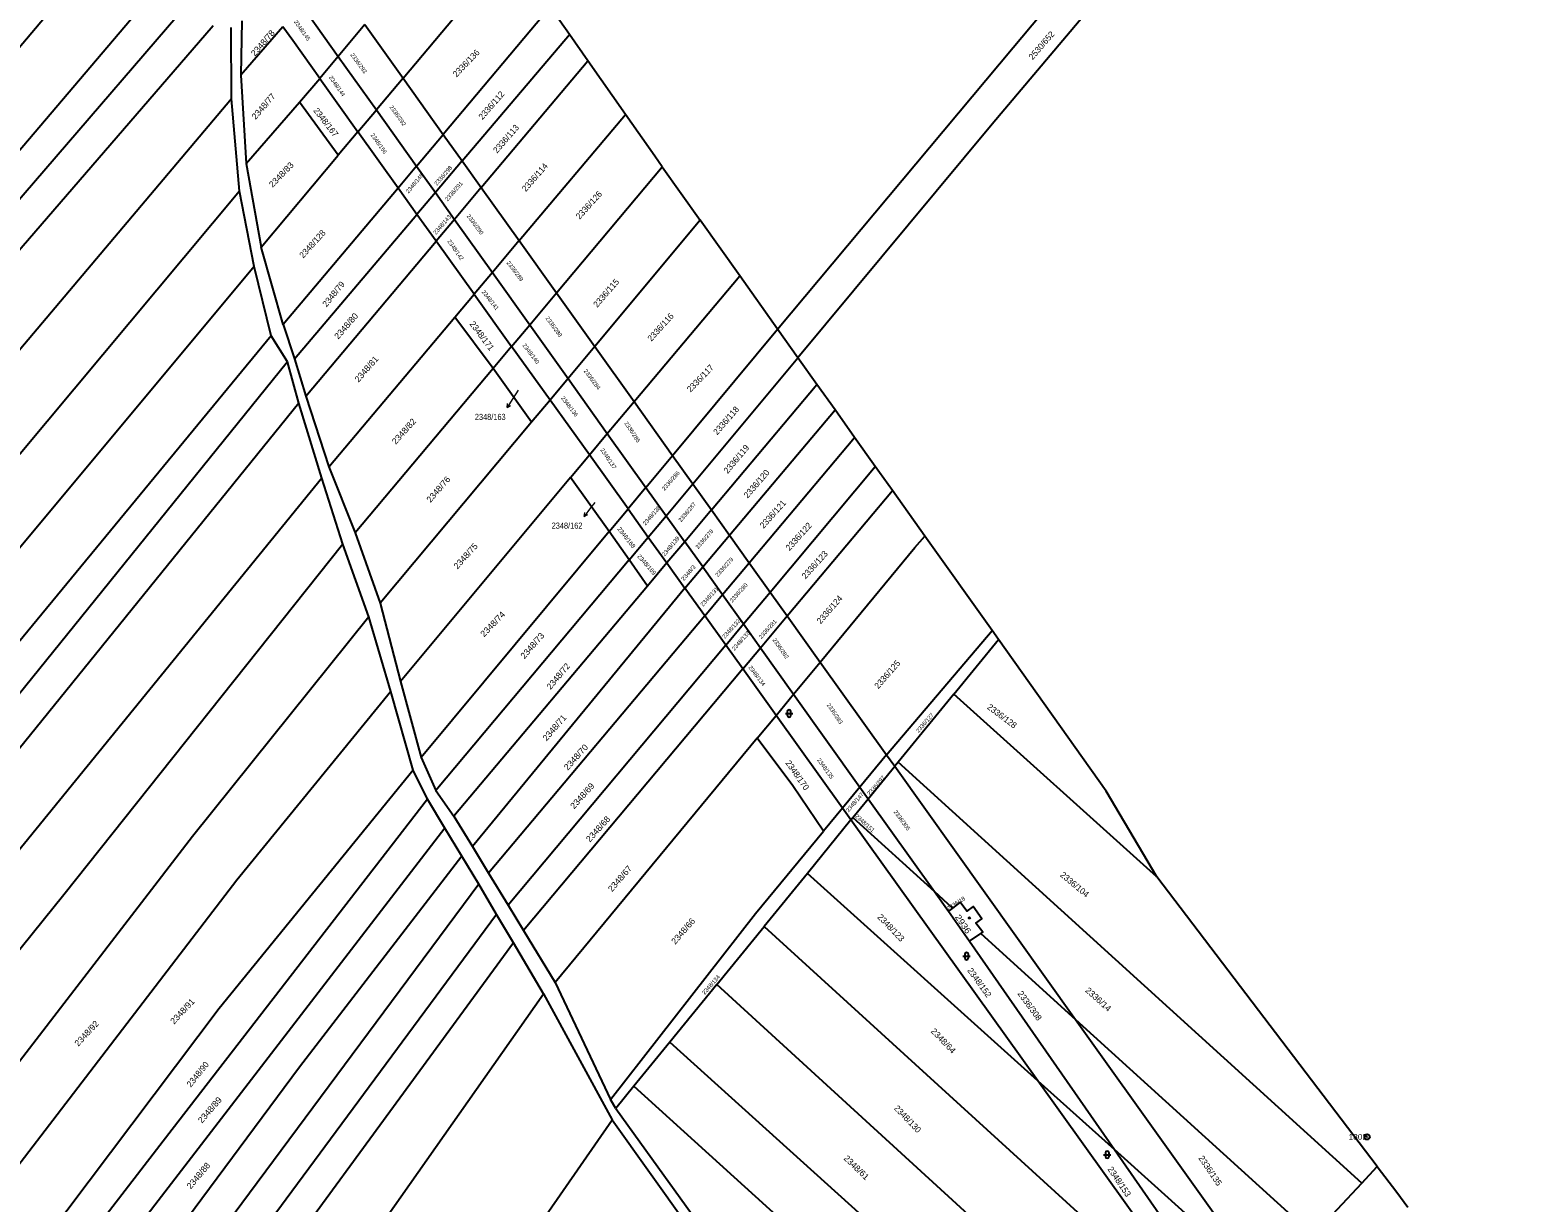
# Model space of a CAD drawing. Extents: x -679733 to -673243, y -1075091 to -1066557.
# Drawn here: x -676825.6 to -676409.7, y -1068870.2 to -1068545.2 of the extents above; entities that cross this region are included whole.
import ezdxf
from ezdxf.enums import TextEntityAlignment as Align

# ---------------------------------------------------------------- set-up
doc = ezdxf.new("R2010")
doc.units = 0
doc.header["$LTSCALE"] = 0.68
for name, color, linetype, lineweight in [('1', 7, 'Continuous', 25), ('3', 7, 'Continuous', 25), ('5', 7, 'Continuous', 25), ('7', 7, 'Continuous', 13), ('8', 7, 'Continuous', 25)]:
    doc.layers.add(name, color=color, linetype=linetype, lineweight=lineweight)
doc.layers.add('2', color=7, linetype='Continuous')

msp = doc.modelspace()

# ---------------------------------------------------------------- linework, layer by layer
at = {"layer": '1'}
for p, q in [((-676750.37, -1068538.25), (-676740.14, -1068552.57)), ((-676766.87, -1068542.71), (-676767.18, -1068557.73)), ((-676670.92, -1068553.75), (-676676.05, -1068546.43)), ((-676740.14, -1068552.57), (-676745.25, -1068558.71)), ((-676745.25, -1068558.71), (-676734.71, -1068573.47)), ((-676722.18, -1068558.54), (-676711.02, -1068574.16)), ((-676740.14, -1068579.95), (-676750.92, -1068565.25)), ((-676734.71, -1068573.47), (-676729.58, -1068567.36)), ((-676734.71, -1068573.47), (-676740.14, -1068579.95)), ((-676723.55, -1068589.05), (-676734.71, -1068573.47)), ((-676718.44, -1068582.98), (-676711.02, -1068574.16)), ((-676761.55, -1068605.47), (-676740.14, -1068579.95)), ((-676765.7, -1068582.27), (-676761.55, -1068605.47)), ((-676718.44, -1068582.98), (-676723.55, -1068589.05)), ((-676718.44, -1068582.98), (-676713.2, -1068590.32)), ((-676679.63, -1068618.11), (-676650.32, -1068583.15)), ((-676650.32, -1068583.15), (-676639.75, -1068598)), ((-676713.2, -1068590.32), (-676718.31, -1068596.36)), ((-676713, -1068603.78), (-676718.31, -1068596.36)), ((-676707.91, -1068597.73), (-676713, -1068603.78)), ((-676702.47, -1068618.46), (-676713, -1068603.78)), ((-676689.98, -1068603.62), (-676697.4, -1068612.44)), ((-676689.98, -1068603.62), (-676679.63, -1068618.11)), ((-676755.4, -1068626.91), (-676761.55, -1068605.47)), ((-676697.4, -1068612.44), (-676702.47, -1068618.46)), ((-676697.4, -1068612.44), (-676687.04, -1068626.95)), ((-676658.1, -1068648.25), (-676628.78, -1068613.42)), ((-676618.31, -1068628.15), (-676628.78, -1068613.42)), ((-676707.82, -1068624.82), (-676702.47, -1068618.46)), ((-676702.47, -1068618.46), (-676692.08, -1068632.96)), ((-676687.04, -1068626.95), (-676679.63, -1068618.11)), ((-676679.63, -1068618.11), (-676669, -1068632.99)), ((-676742.78, -1068666.32), (-676707.82, -1068624.82)), ((-676697.22, -1068639.09), (-676707.82, -1068624.82)), ((-676692.08, -1068632.96), (-676687.04, -1068626.95)), ((-676687.04, -1068626.95), (-676676.4, -1068641.84)), ((-676612.66, -1068636.1), (-676618.31, -1068628.15)), ((-676754.19, -1068637.27), (-676758.72, -1068630.04)), ((-676692.08, -1068632.96), (-676697.22, -1068639.09)), ((-676681.41, -1068647.84), (-676692.08, -1068632.96)), ((-676751.12, -1068648.71), (-676754.19, -1068637.27)), ((-676607.4, -1068643.5), (-676612.66, -1068636.1)), ((-676676.4, -1068641.84), (-676681.41, -1068647.84)), ((-676602.38, -1068650.56), (-676607.4, -1068643.5)), ((-676670.51, -1068663.05), (-676681.41, -1068647.84)), ((-676665.53, -1068657.07), (-676658.1, -1068648.25)), ((-676596.95, -1068658.19), (-676602.38, -1068650.56)), ((-676670.51, -1068663.05), (-676665.53, -1068657.07)), ((-676591.23, -1068666.23), (-676596.95, -1068658.19)), ((-676675.72, -1068669.3), (-676670.51, -1068663.05)), ((-676659.78, -1068678.03), (-676670.51, -1068663.05)), ((-676586.49, -1068672.9), (-676591.23, -1068666.23)), ((-676649.2, -1068679.93), (-676641.78, -1068671.1)), ((-676654.82, -1068672.06), (-676659.78, -1068678.03)), ((-676665, -1068684.31), (-676659.78, -1068678.03)), ((-676636.64, -1068678.29), (-676644.07, -1068687.12)), ((-676654.17, -1068685.85), (-676649.2, -1068679.93)), ((-676731.63, -1068707.99), (-676738.91, -1068687.81)), ((-676735.43, -1068684.67), (-676728.48, -1068704.14)), ((-676665, -1068684.31), (-676717.12, -1068746.98)), ((-676659.47, -1068692.18), (-676654.17, -1068685.85)), ((-676639.07, -1068694.12), (-676631.64, -1068685.3)), ((-676659.47, -1068692.18), (-676713.08, -1068756.15)), ((-676728.48, -1068704.14), (-676722.86, -1068725.85)), ((-676638.53, -1068707.69), (-676633.58, -1068701.8)), ((-676633.58, -1068701.8), (-676627.77, -1068709.94)), ((-676627.77, -1068709.94), (-676620.36, -1068701.08)), ((-676725.57, -1068728.66), (-676731.63, -1068707.99)), ((-676623.06, -1068716.54), (-676615.64, -1068707.69)), ((-676615.64, -1068707.69), (-676606.51, -1068720.48)), ((-676632.7, -1068715.83), (-676627.77, -1068709.94)), ((-676627.77, -1068709.94), (-676623.06, -1068716.54)), ((-676627.98, -1068722.41), (-676623.06, -1068716.54)), ((-676623.06, -1068716.54), (-676613.88, -1068729.41)), ((-676613.88, -1068729.41), (-676606.51, -1068720.48)), ((-676722.86, -1068725.85), (-676717.12, -1068746.98)), ((-676618.75, -1068735.29), (-676613.88, -1068729.41)), ((-676613.88, -1068729.41), (-676595.49, -1068755.16)), ((-676623.98, -1068741.62), (-676618.75, -1068735.29)), ((-676600.31, -1068761.01), (-676618.75, -1068735.29)), ((-676588.12, -1068746.22), (-676585.84, -1068749.41)), ((-676717.12, -1068746.98), (-676713.08, -1068756.15)), ((-676593.17, -1068758.41), (-676585.84, -1068749.41)), ((-676710.6, -1068766.54), (-676715.44, -1068758.54)), ((-676713.08, -1068756.15), (-676708.05, -1068763.23)), ((-676595.49, -1068755.16), (-676600.31, -1068761.01)), ((-676593.17, -1068758.41), (-676574.79, -1068784.16)), ((-676600.31, -1068761.01), (-676605.55, -1068767.36)), ((-676597.96, -1068764.28), (-676600.31, -1068761.01)), ((-676705.87, -1068774.36), (-676710.6, -1068766.54)), ((-676708.05, -1068763.23), (-676702.94, -1068771.62)), ((-676597.96, -1068764.28), (-676610.04, -1068779.1)), ((-676546.12, -1068836.62), (-676597.96, -1068764.28)), ((-676597.43, -1068763.63), (-676574.79, -1068784.16)), ((-676701.2, -1068782.05), (-676705.87, -1068774.36)), ((-676698.44, -1068779.01), (-676693, -1068787.95)), ((-676696.22, -1068790.49), (-676701.2, -1068782.05)), ((-676693, -1068787.95), (-676688.75, -1068794.94)), ((-676635.18, -1068809.94), (-676622.05, -1068793.87)), ((-676565.11, -1068797.94), (-676561.95, -1068795.81)), ((-676561.95, -1068795.81), (-676535.69, -1068819.62)), ((-676565.11, -1068797.94), (-676524.91, -1068855.71)), ((-676679.96, -1068809.37), (-676664.65, -1068841.8)), ((-676513.48, -1068921.12), (-676635.18, -1068809.94)), ((-676546.12, -1068836.62), (-676524.91, -1068855.71)), ((-676663.2, -1068844.31), (-676664.65, -1068841.8)), ((-676658.15, -1068838.11), (-676663.2, -1068844.31)), ((-676708.65, -1068911.56), (-676664.21, -1068847.45))]:
    msp.add_line(p, q, dxfattribs=at)
for points in [[(-676618.31, -1068628.15), (-676552.95, -1068550.07), (-676487.35, -1068471.65), (-676421.84, -1068393.36), (-676356.46, -1068315.05), (-676290.29, -1068234.41), (-676224.44, -1068153.8), (-676210.32, -1068155.05), (-676281.05, -1068240.74), (-676351.75, -1068325.97), (-676455.28, -1068448.64), (-676558.77, -1068571.34), (-676612.66, -1068636.1)], [(-676732.78, -1068543.71), (-676722.18, -1068558.54), (-676692.41, -1068523.05)], [(-676810.63, -1068528.71), (-676878.7, -1068609.42), (-676946.66, -1068690.09), (-677064.47, -1068825.7)], [(-676794.3, -1068538.44), (-676892.99, -1068654.33), (-676927.55, -1068695.71), (-677046.63, -1068832.46)], [(-676784.67, -1068541.21), (-676885.9, -1068658.79), (-676931.13, -1068712.53), (-677037.5, -1068835.94)], [(-676774.87, -1068544.03), (-676866.79, -1068650.46), (-676947.49, -1068745.51), (-677028.15, -1068840.45)], [(-676767.57, -1068589.89), (-676769.75, -1068564.31), (-676769.87, -1068544.53)], [(-676755.53, -1068544.34), (-676767.18, -1068557.73), (-676765.7, -1068582.27)], [(-676745.25, -1068558.71), (-676752.78, -1068548.16), (-676755.53, -1068544.34)], [(-676732.78, -1068543.71), (-676740.14, -1068552.57), (-676729.58, -1068567.36)], [(-676705.76, -1068581.53), (-676700.49, -1068588.91), (-676670.92, -1068553.75)], [(-676700.49, -1068588.91), (-676689.98, -1068603.62), (-676660.51, -1068568.63), (-676670.92, -1068553.75)], [(-676765.7, -1068582.27), (-676750.92, -1068565.25), (-676745.25, -1068558.71)], [(-676722.18, -1068558.54), (-676729.58, -1068567.36), (-676718.44, -1068582.98)], [(-676769.75, -1068564.31), (-676890.13, -1068706.84), (-677010.52, -1068848.96)], [(-676650.32, -1068583.15), (-676652.39, -1068580.23), (-676660.51, -1068568.63)], [(-676705.76, -1068581.53), (-676713.2, -1068590.32), (-676707.91, -1068597.73)], [(-676767.57, -1068589.89), (-676874.27, -1068717.66), (-676994.31, -1068857.01)], [(-676758.72, -1068630.04), (-676763.49, -1068610.81), (-676767.57, -1068589.89)], [(-676700.49, -1068588.91), (-676707.91, -1068597.73), (-676697.4, -1068612.44)], [(-676628.78, -1068613.42), (-676639.75, -1068598), (-676669, -1068632.99), (-676658.1, -1068648.25)], [(-676752.3, -1068636.4), (-676749.12, -1068646.72), (-676713, -1068603.78)], [(-676763.49, -1068610.81), (-676870.27, -1068738.8), (-676977.03, -1068866.7)], [(-676658.1, -1068648.25), (-676647.44, -1068663.18), (-676618.31, -1068628.15)], [(-676758.72, -1068630.04), (-676860.07, -1068752.84), (-676961.33, -1068875.51)], [(-676669, -1068632.99), (-676676.4, -1068641.84), (-676665.53, -1068657.07)], [(-676754.19, -1068637.27), (-676852.84, -1068759.24), (-676951.42, -1068881.07)], [(-676647.44, -1068663.18), (-676641.78, -1068671.1), (-676612.66, -1068636.1)], [(-676686.55, -1068653.99), (-676697.22, -1068639.09), (-676735.43, -1068684.67)], [(-676641.78, -1068671.1), (-676636.64, -1068678.29), (-676607.4, -1068643.5)], [(-676751.12, -1068648.71), (-676847.16, -1068767.3), (-676943.11, -1068885.73)], [(-676738.91, -1068687.81), (-676744.68, -1068669.54), (-676751.12, -1068648.71)], [(-676749.12, -1068646.72), (-676742.78, -1068666.32), (-676735.43, -1068684.67)], [(-676681.41, -1068647.84), (-676686.55, -1068653.99), (-676728.48, -1068704.14)], [(-676636.64, -1068678.29), (-676631.64, -1068685.3), (-676602.38, -1068650.56)], [(-676665.53, -1068657.07), (-676654.82, -1068672.06), (-676647.44, -1068663.18)], [(-676631.64, -1068685.3), (-676626.16, -1068692.96), (-676596.95, -1068658.19)], [(-676626.16, -1068692.96), (-676620.36, -1068701.08), (-676591.23, -1068666.23)], [(-676744.68, -1068669.54), (-676865.25, -1068817.46), (-676927.04, -1068895.28)], [(-676665, -1068684.31), (-676675.72, -1068669.3), (-676722.86, -1068725.85)], [(-676654.82, -1068672.06), (-676649.2, -1068679.93), (-676644.07, -1068687.12)], [(-676620.36, -1068701.08), (-676615.64, -1068707.69), (-676586.49, -1068672.9)], [(-676606.51, -1068720.48), (-676580.24, -1068688.69), (-676577.5, -1068685.54), (-676586.49, -1068672.9)], [(-676659.78, -1068678.03), (-676654.17, -1068685.85), (-676649.03, -1068693.02)], [(-676738.91, -1068687.81), (-676816.2, -1068785.09), (-676912.17, -1068904.11)], [(-676654.4, -1068699.41), (-676659.47, -1068692.18), (-676665, -1068684.31)], [(-676606.51, -1068720.48), (-676588.12, -1068746.22), (-676558.84, -1068711.78), (-676577.5, -1068685.54)], [(-676649.03, -1068693.02), (-676654.4, -1068699.41), (-676708.05, -1068763.23)], [(-676639.07, -1068694.12), (-676633.58, -1068701.8), (-676626.16, -1068692.96)], [(-676638.53, -1068707.69), (-676644.03, -1068700.01), (-676702.94, -1068771.62), (-676698.44, -1068779.01)], [(-676731.63, -1068707.99), (-676780.52, -1068768.9), (-676893.54, -1068915.7)], [(-676632.7, -1068715.83), (-676638.53, -1068707.69), (-676698.44, -1068779.01)], [(-676569.44, -1068729.36), (-676557.08, -1068714.26), (-676558.84, -1068711.78)], [(-676627.98, -1068722.41), (-676632.7, -1068715.83), (-676693, -1068787.95)], [(-676513.16, -1068780.01), (-676527.21, -1068756.27), (-676557.08, -1068714.26)], [(-676618.75, -1068735.29), (-676627.98, -1068722.41), (-676688.75, -1068794.94), (-676679.96, -1068809.37)], [(-676725.57, -1068728.66), (-676768.31, -1068780.97), (-676879.2, -1068925.76)], [(-676715.44, -1068758.54), (-676719.33, -1068750.52), (-676725.57, -1068728.66)], [(-676513.16, -1068780.01), (-676569.44, -1068729.36), (-676584.87, -1068748.22)], [(-676605.55, -1068767.36), (-676614.08, -1068754.78), (-676623.98, -1068741.62), (-676679.96, -1068809.37)], [(-676588.12, -1068746.22), (-676595.49, -1068755.16), (-676593.17, -1068758.41)], [(-676719.33, -1068750.52), (-676773.14, -1068816.61), (-676863.67, -1068936.65)], [(-676715.44, -1068758.54), (-676786.18, -1068850.09), (-676856.74, -1068941.51)], [(-676597.96, -1068764.28), (-676597.43, -1068763.63), (-676593.17, -1068758.41)], [(-676710.6, -1068766.54), (-676779.94, -1068856.65), (-676849.25, -1068946.76)], [(-676664.65, -1068841.8), (-676624.4, -1068790.23), (-676605.55, -1068767.36)], [(-676705.87, -1068774.36), (-676750.89, -1068832.83), (-676840.21, -1068953.1)], [(-676508.85, -1068888.64), (-676546.12, -1068836.62), (-676610.04, -1068779.1), (-676622.05, -1068793.87), (-676509, -1068896.94)], [(-676701.2, -1068782.05), (-676766.84, -1068870.6), (-676832.44, -1068959.05)], [(-676456.34, -1068864.97), (-676452.03, -1068860.34), (-676513.16, -1068780.01)], [(-676569.79, -1068788.7), (-676574.79, -1068784.16), (-676570.93, -1068789.57)], [(-676561.95, -1068795.81), (-676561.38, -1068795.43), (-676563.3, -1068792.94), (-676561.66, -1068791.71), (-676564.12, -1068788.32), (-676565.87, -1068789.6), (-676567.69, -1068787.1), (-676569.79, -1068788.7)], [(-676696.22, -1068790.49), (-676760.62, -1068877.59), (-676825.13, -1068964.66)], [(-676804.09, -1068981.21), (-676731.8, -1068881.55), (-676683.21, -1068812.5), (-676691.57, -1068798.35), (-676696.22, -1068790.49)], [(-676569.79, -1068788.7), (-676570.93, -1068789.57), (-676565.11, -1068797.94)], [(-676691.57, -1068798.35), (-676754.6, -1068884.49), (-676817.61, -1068970.56)], [(-676683.21, -1068812.5), (-676664.21, -1068847.45), (-676643.44, -1068876.43), (-676634.89, -1068888.21)], [(-676635.18, -1068809.94), (-676648.17, -1068825.87), (-676524.61, -1068937.46)], [(-676535.69, -1068819.62), (-676482.91, -1068893.51), (-676469.77, -1068879.4)], [(-676648.17, -1068825.87), (-676658.15, -1068838.11), (-676535.44, -1068949.37)], [(-676663.2, -1068844.31), (-676633.65, -1068885.22), (-676546.1, -1068961.1)], [(-676452.03, -1068860.34), (-676446.59, -1068867.49), (-676443.54, -1068871.68)]]:
    msp.add_lwpolyline(points, dxfattribs=at)
for points in [[(-676676.05, -1068546.43), (-676681.34, -1068538.87), (-676711.02, -1068574.16), (-676705.76, -1068581.53)], [(-676752.3, -1068636.4), (-676718.31, -1068596.36), (-676723.55, -1068589.05), (-676755.4, -1068626.91)], [(-676644.07, -1068687.12), (-676649.03, -1068693.02), (-676644.03, -1068700.01), (-676639.07, -1068694.12)], [(-676584.87, -1068748.22), (-676585.84, -1068749.41), (-676535.69, -1068819.62), (-676469.77, -1068879.4), (-676456.34, -1068864.97)], [(-676482.91, -1068893.51), (-676524.91, -1068855.71), (-676491.67, -1068903.48)]]:
    msp.add_lwpolyline(points, close=True, dxfattribs=at)
at = {"layer": '3'}
for p, q in [((-676616.131, -1068734.751), (-676614.129, -1068734.751)), ((-676615.631, -1068734.251), (-676615.631, -1068735.252)), ((-676614.629, -1068735.252), (-676614.629, -1068734.251)), ((-676566.901, -1068802.031), (-676564.899, -1068802.031)), ((-676566.401, -1068801.531), (-676566.401, -1068802.532)), ((-676565.399, -1068802.532), (-676565.399, -1068801.531)), ((-676527.901, -1068857.111), (-676525.899, -1068857.111)), ((-676527.401, -1068856.611), (-676527.401, -1068857.612)), ((-676526.399, -1068857.612), (-676526.399, -1068856.611))]:
    msp.add_line(p, q, dxfattribs=at)
for centre, start, end in [((-676615.13, -1068734.2509), 0, 180), ((-676615.13, -1068735.2509), 180, 359.98789), ((-676565.9, -1068801.5309), 0, 180), ((-676565.9, -1068802.5309), 180, 359.98789), ((-676526.9, -1068856.6109), 0, 180), ((-676526.9, -1068857.6109), 180, 359.98789)]:
    msp.add_arc(centre, 0.5, start, end, dxfattribs=at)
at = {"layer": '5'}
msp.add_circle((-676565.1268, -1068791.4492), 0.175, dxfattribs=at)
at = {"layer": '7'}
for p, q in [((-676693.334, -1068649.897), (-676692.369, -1068649.33)), ((-676671.966, -1068680.097), (-676670.963, -1068679.598))]:
    msp.add_line(p, q, dxfattribs=at)
for points in [[(-676690.25, -1068645.13), (-676691.7, -1068647.38), (-676693.334, -1068649.897), (-676693.209, -1068648.784)], [(-676669.03, -1068676.23), (-676670.16, -1068677.7), (-676671.966, -1068680.097), (-676671.763, -1068678.996)]]:
    msp.add_lwpolyline(points, dxfattribs=at)
at = {"layer": '8'}
for radius in [0.75, 0.03]:
    msp.add_circle((-676454.85, -1068852.1598), radius, dxfattribs=at)

# ---------------------------------------------------------------- texts
at = {"layer": '2'}
for s, height, rotation, p in [('2348/145', 1.14, 305, (-676752.506, -1068542.956)), ('2530/652', 1.7, 49, (-676547.588, -1068553.627)), ('2336/136', 1.7, 46, (-676707.358, -1068558.43)), ('2336/293', 1.14, 306, (-676736.861, -1068552.105)), ('2348/144', 1.14, 305, (-676742.796, -1068558.386)), ('2336/112', 1.7, 49, (-676700.148, -1068570.247)), ('2348/167', 1.7, 308, (-676747.149, -1068567.593)), ('2336/292', 1.14, 306, (-676726.001, -1068566.635)), ('2336/113', 1.7, 49, (-676696.088, -1068579.517)), ('2348/156', 1.14, 305, (-676731.246, -1068574.336)), ('2336/298', 1.14, 49, (-676712.769, -1068588.433)), ('2336/114', 1.7, 49, (-676688.118, -1068590.197)), ('2348/148', 1.14, 50, (-676720.663, -1068590.636)), ('2336/291', 1.14, 49, (-676709.799, -1068592.793)), ('2336/126', 1.7, 48, (-676673.198, -1068597.868)), ('2348/143', 1.14, 49, (-676713.049, -1068602.053)), ('2336/290', 1.14, 307, (-676704.605, -1068596.863)), ('2348/128', 1.7, 48, (-676749.848, -1068608.638)), ('2348/142', 1.14, 305, (-676709.946, -1068603.846)), ('2336/289', 1.14, 307, (-676693.555, -1068609.793)), ('2348/79', 1.7, 51, (-676743.379, -1068622.174)), ('2348/141', 1.14, 308, (-676700.439, -1068617.87)), ('2336/115', 1.7, 49, (-676668.328, -1068622.307)), ('2336/288', 1.14, 306, (-676682.741, -1068625.175)), ('2336/116', 1.7, 48, (-676653.308, -1068631.708)), ('2348/171', 1.7, 307, (-676703.838, -1068626.761)), ('2348/140', 1.14, 307, (-676689.115, -1068632.693)), ('2336/117', 1.7, 46, (-676642.438, -1068645.81)), ('2336/284', 1.14, 307, (-676672.165, -1068639.823)), ('2348/136', 1.14, 307, (-676678.415, -1068647.333)), ('2336/118', 1.7, 49, (-676635.058, -1068657.657)), ('2336/285', 1.14, 303, (-676660.858, -1068654.25)), ('2348/137', 1.14, 304, (-676667.552, -1068661.648)), ('2336/119', 1.7, 50, (-676632.138, -1068668.376)), ('2336/120', 1.7, 49, (-676626.618, -1068675.197)), ('2336/286', 1.14, 49, (-676649.659, -1068673.083)), ('2348/138', 1.14, 49, (-676654.949, -1068682.703)), ('2336/287', 1.14, 50, (-676645.043, -1068681.766)), ('2336/121', 1.7, 48, (-676622.178, -1068683.578)), ('2348/168', 1.2, 308, (-676662.822, -1068683.609)), ('2336/278', 1.14, 49, (-676640.329, -1068689.243)), ('2336/122', 1.7, 48, (-676615.018, -1068689.778)), ('2348/139', 1.14, 50, (-676649.613, -1068691.266)), ('2348/169', 1.2, 311, (-676657.312, -1068691.263)), ('2336/279', 1.14, 48, (-676634.866, -1068696.971)), ('2336/123', 1.7, 48, (-676610.568, -1068697.608)), ('2348/131', 1.14, 48, (-676638.986, -1068705.181)), ('2336/280', 1.14, 48, (-676630.886, -1068704.071)), ('2336/124', 1.7, 49, (-676606.368, -1068710.077)), ('2348/132', 1.14, 48, (-676632.926, -1068714.061)), ('2336/281', 1.14, 48, (-676622.826, -1068714.181)), ('2348/133', 1.14, 48, (-676630.286, -1068717.431)), ('2336/282', 1.14, 305, (-676619.796, -1068714.336)), ('2348/134', 1.14, 307, (-676626.445, -1068722.023)), ('2336/125', 1.7, 49, (-676590.368, -1068728.067)), ('2336/283', 1.14, 304, (-676604.752, -1068732.378)), ('2336/128', 1.7, 323, (-676560.361, -1068733.318)), ('2336/127', 1.14, 49, (-676579.209, -1068740.203)), ('2348/170', 1.7, 305, (-676616.246, -1068748.467)), ('2348/135', 1.14, 306, (-676607.431, -1068747.685)), ('2336/297', 1.14, 49, (-676592.719, -1068757.573)), ('2348/147', 1.14, 49, (-676598.629, -1068762.213)), ('2348/151', 1.14, 318, (-676596.911, -1068763.423)), ('2336/305', 1.14, 306, (-676586.211, -1068762.045)), ('2336/104', 1.7, 320, (-676540.106, -1068779.771)), ('2336/18', 1.14, 33, (-676570.929, -1068789.458)), ('2348/123', 1.7, 314, (-676590.761, -1068791.36)), ('2348/124', 1.14, 49, (-676638.489, -1068812.823)), ('2348/152', 1.7, 306, (-676565.797, -1068806.049)), ('2336/308', 1.7, 306, (-676551.847, -1068812.469)), ('2348/90', 1.7, 51, (-676781.029, -1068838.544)), ('2336/135', 1.7, 304, (-676501.684, -1068858.075)), ('2348/153', 1.7, 304, (-676526.894, -1068861.125))]:
    msp.add_text(s, height=height, rotation=rotation, dxfattribs=at).set_placement(p)
for s, height, rotation, width, p in [('2348/78', 1.7, 49, 1.05, (-676763.248, -1068552.647)), ('2348/77', 1.7, 49, 1.05, (-676763.068, -1068570.197)), ('2348/83', 1.7, 46, 1.05, (-676758.328, -1068589.03)), ('2348/80', 1.7, 49, 1.05, (-676740.138, -1068631.117)), ('2348/81', 1.7, 49, 1.05, (-676734.518, -1068643.057)), ('2348/82', 1.7, 48, 1.05, (-676724.188, -1068660.288)), ('2348/76', 1.7, 49, 1.05, (-676714.578, -1068676.427)), ('2348/75', 1.7, 48, 1.05, (-676707.088, -1068694.878)), ('2348/3', 1.14, 49, 1.1, (-676644.309, -1068698.083)), ('2348/74', 1.7, 46, 1.05, (-676699.698, -1068713.66)), ('2348/73', 1.7, 49, 1.05, (-676688.508, -1068719.757)), ('2348/72', 1.7, 50, 1.05, (-676681.268, -1068728.286)), ('2348/71', 1.7, 49, 1.05, (-676682.378, -1068742.527)), ('2348/70', 1.7, 48, 1.05, (-676676.478, -1068750.638)), ('2348/69', 1.7, 48, 1.05, (-676674.728, -1068761.368)), ('2348/68', 1.7, 48, 1.05, (-676670.348, -1068770.558)), ('2348/67', 1.7, 49, 1.05, (-676664.218, -1068784.347)), ('2348/66', 1.7, 49, 1.05, (-676646.688, -1068798.927)), ('2936', 1.7, 304, 1.15, (-676569.194, -1068791.205)), ('2336/14', 1.7, 318, 1.05, (-676533.138, -1068811.771)), ('2348/91', 1.7, 47, 1.05, (-676785.668, -1068821.059)), ('2348/92', 1.7, 47, 1.05, (-676812.238, -1068827.199)), ('2348/64', 1.7, 314, 1.05, (-676575.941, -1068823.01)), ('2348/89', 1.7, 49, 1.05, (-676777.928, -1068848.517)), ('2348/61', 1.7, 316, 1.05, (-676600.13, -1068858.281)), ('2348/88', 1.7, 50, 1.05, (-676781.038, -1068866.766))]:
    msp.add_text(s, height=height, rotation=rotation, dxfattribs=dict(at, width=width)).set_placement(p)
at = {"layer": '2', "width": 0.9}
for s, p in [('2348/163', (-676693.729, -1068653.363)), ('2348/162', (-676672.429, -1068683.513))]:
    msp.add_text(s, height=1.7, dxfattribs=at).set_placement(p, align=Align.RIGHT)
at = {"layer": '2'}
msp.add_text('2348/130', height=1.7, rotation=314, dxfattribs=at).set_placement((-676582.8508, -1068847.8035), align=Align.CENTER)
at = {"layer": '8', "width": 1.15}
msp.add_text('1802', height=1.5, dxfattribs=at).set_placement((-676454.849, -1068852.909), align=Align.RIGHT)

doc.saveas('drawing.dxf')
